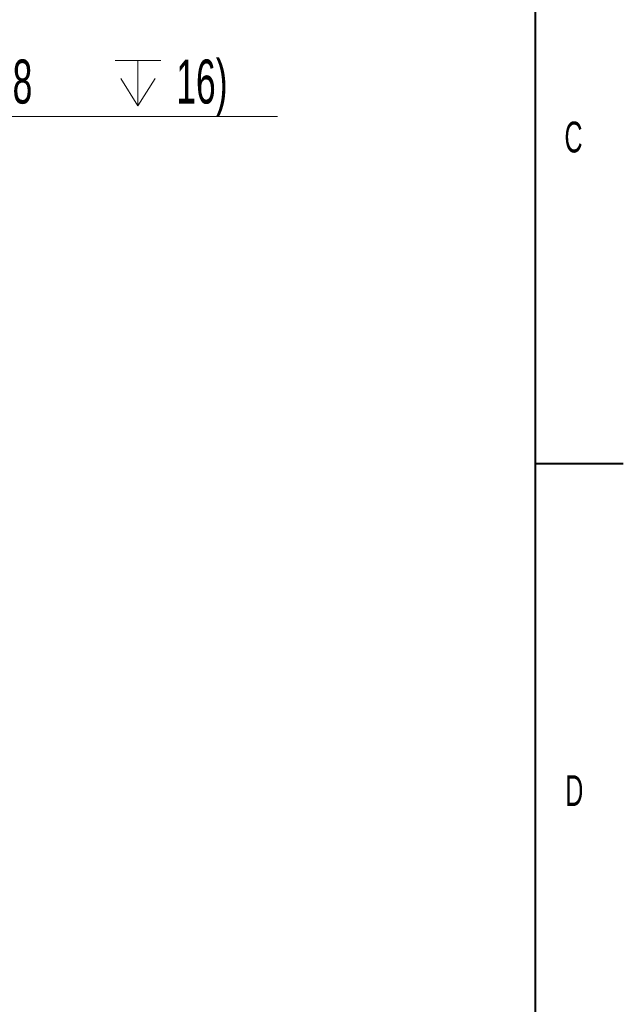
# Model space of a CAD drawing. Header units: millimetres. Extents: x 0 to 8410, y 0 to 5940.
# Tile 315 of 316: x 7725 to 8410, y 3098 to 4217. Entities that reach past the tile are written whole.
import ezdxf

# ---------------------------------------------------------------- set-up
doc = ezdxf.new("R2010")
doc.units = ezdxf.units.MM
doc.header["$LTSCALE"] = 10
doc.styles.add('SLDTEXTSTYLE0', font='TXT', dxfattribs={"width": 0.605})
doc.dimstyles.new('SLDDIMSTYLE2', dxfattribs={"dimtxt": 50, "dimasz": 50, "dimexe": 0, "dimexo": 0.0625, "dimgap": 12.5, "dimtad": 1, "dimtoh": 1, "dimdec": 1, "dimrnd": 1e-09, "dimzin": 12, "dimdsep": 46, "dimtxsty": 'SLDTEXTSTYLE0', "dimsah": 1, "dimcen": 0.09, "dimadec": 0, "dimazin": 0, "dimtfac": 1, "dimtofl": 0, "dimtmove": 0, "dimatfit": 3, "dimfxl": 0, "dimfrac": 2, "dimtolj": 1, "dimtzin": 12, "dimarcsym": 0})

# ---------------------------------------------------------------- blocks, each defined once
blk = doc.blocks.new('SW_SYMBOL_HOLE_DEPTH')
at = {"color": 0, "linetype": 'Continuous', "lineweight": 0}
for p, q in [((0, 8750), (8000, 8750)), ((4000, 8750), (4000, 750)), ((1000, 5550), (4000, 750)), ((7000, 5550), (4000, 750))]:
    blk.add_line(p, q, dxfattribs=at)
blk = doc.blocks.new('*D30')
at = {"color": 7, "linetype": 'Continuous', "lineweight": 0}
for p, q in [((7366.8, 3807.6), (7366.8, 4122)), ((7456.8, 3912.7), (7456.8, 4122)), ((7366.8, 4107), (7266.8, 4107)), ((7456.8, 4107), (7366.8, 4107)), ((7456.8, 4107), (8017.3, 4107))]:
    blk.add_line(p, q, dxfattribs=at)
for points in [[(7366.8, 4107), (7316.8, 4114.5), (7316.8, 4099.5)], [(7456.8, 4107), (7506.8, 4099.5), (7506.8, 4114.5)]]:
    blk.add_solid(points, dxfattribs=at)
at = {"color": 7, "linetype": 'Continuous', "lineweight": 0, "xscale": 0.006445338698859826, "yscale": 0.006445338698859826, "zscale": 0.006445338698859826}
blk.add_blockref('SW_SYMBOL_HOLE_DEPTH', (7833.1, 4114.2), dxfattribs=at)
at = {"color": 7, "linetype": 'Continuous', "lineweight": 0, "char_height": 50, "attachment_point": 1, "style": 'SLDTEXTSTYLE0'}
for s, insert in [(' (3x M8', (7604.1, 4171.6)), ('16)', (7902.2, 4171.6)), ('90', (7527.7, 4171.5))]:
    blk.add_mtext(s, dxfattribs=dict(at, insert=insert))
blk = doc.blocks.new('*D31')
at = {"color": 7, "linetype": 'Continuous', "lineweight": 0}
for p, q in [((7623.8, 3232.9), (7623.8, 2102.6)), ((7603.8, 2933.2), (7603.8, 2102.6)), ((7603.8, 2117.6), (7503.8, 2117.6)), ((7603.8, 2117.6), (7623.8, 2117.6)), ((7623.8, 2117.6), (8031.2, 2117.6))]:
    blk.add_line(p, q, dxfattribs=at)
for points in [[(7603.8, 2117.6), (7553.8, 2125.1), (7553.8, 2110.1)], [(7623.8, 2117.6), (7673.8, 2110.1), (7673.8, 2125.1)]]:
    blk.add_solid(points, dxfattribs=at)
at = {"color": 7, "linetype": 'Continuous', "lineweight": 0, "char_height": 50, "attachment_point": 1, "style": 'SLDTEXTSTYLE0'}
for s, insert in [('20', (7687.1, 2182)), (' (2x M8)', (7763.5, 2182))]:
    blk.add_mtext(s, dxfattribs=dict(at, insert=insert))

msp = doc.modelspace()

# ---------------------------------------------------------------- linework, layer by layer
at = {"color": 7, "linetype": 'Continuous', "lineweight": 40}
for p, q in [((8310, 5840), (8310, 100)), ((8310, 3712.5), (8410, 3712.5))]:
    msp.add_line(p, q, dxfattribs=at)

# ---------------------------------------------------------------- texts
at = {"color": 7, "linetype": 'Continuous', "lineweight": 0, "char_height": 35, "attachment_point": 1, "style": 'SLDTEXTSTYLE0'}
for s, insert in [('C', (8343.21541, 4101.038895)), ('D', (8344.171695, 3358.326189))]:
    msp.add_mtext(s, dxfattribs=dict(at, insert=insert))

# ---------------------------------------------------------------- dimensions: what is measured, and where the dimension line sits
at = {"color": 7, "linetype": 'Continuous', "lineweight": 0}
for base, p1, p2, text, picture, middle in [((7366.817261, 4107.006598), (7456.817261, 3912.688478), (7366.817261, 3807.574759), '<> (3x M8{\\fGDT;x}16)', '*D30', (7764.575054, 4107.006598)), ((7623.817261, 2117.574759), (7603.817261, 2933.2361), (7623.817261, 3232.921653), '<> (2x M8)', '*D31', (7851.210322, 2117.574759))]:
    dim = msp.add_linear_dim(base=base, p1=p1, p2=p2, text=text, dimstyle='SLDDIMSTYLE2', dxfattribs=at)
    dim.commit()
    dim.dimension.update_dxf_attribs({"geometry": picture, "text_midpoint": middle, "dimtype": 160})

doc.saveas('drawing.dxf')
